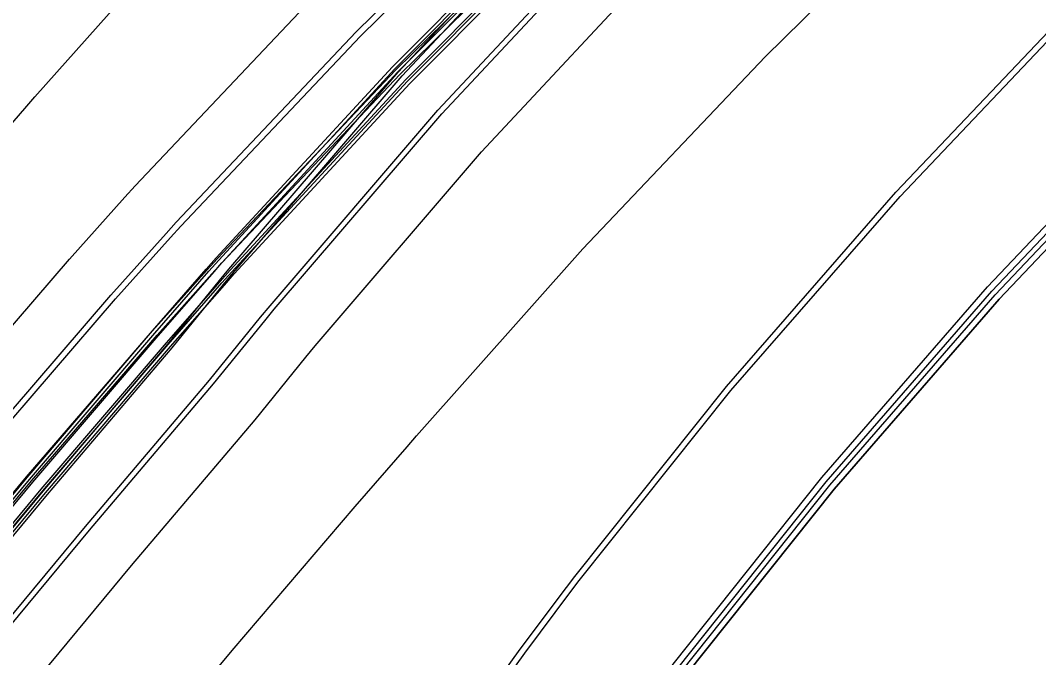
# Model space of a CAD drawing. Extents: x 1797478 to 1808916, y 246529 to 250952.
# Drawn here: x 1798334.1 to 1798426.9, y 250663.2 to 250721.2 of the extents above; entities that cross this region are included whole.
import ezdxf

# ---------------------------------------------------------------- set-up
doc = ezdxf.new("R2010")
doc.units = 0
for name, color, linetype in [('1', 7, 'Continuous'), ('DRAINAGE', 7, 'Continuous'), ('EDPV-LINE', 7, 'Continuous'), ('LIMT-CSLINE', 7, 'Continuous'), ('SHDR-UPAV', 7, 'Continuous')]:
    doc.layers.add(name, color=color, linetype=linetype)

msp = doc.modelspace()

# ---------------------------------------------------------------- linework, layer by layer
for points in [[(1798171.14, 250486.962), (1798181.526, 250504.324), (1798184.213, 250508.73), (1798197.652, 250530.274), (1798211.453, 250551.589), (1798225.613, 250572.667), (1798240.126, 250593.503), (1798254.989, 250614.091), (1798270.198, 250634.425), (1798285.748, 250654.499), (1798301.635, 250674.308), (1798317.854, 250693.845), (1798329.43, 250707.388), (1798334.495, 250713.213), (1798335.423, 250714.274), (1798351.72, 250732.581), (1798370.166, 250750.792), (1798389.352, 250768.208), (1798409.195, 250784.853), (1798429.663, 250800.703)], [(1798171.14, 250486.962), (1798181.526, 250504.324), (1798184.213, 250508.73), (1798197.652, 250530.274), (1798211.453, 250551.589), (1798225.613, 250572.667), (1798240.126, 250593.503), (1798254.989, 250614.091), (1798270.198, 250634.425), (1798285.748, 250654.499), (1798301.635, 250674.308), (1798317.854, 250693.845), (1798329.43, 250707.388), (1798334.495, 250713.213), (1798335.423, 250714.274), (1798351.72, 250732.581), (1798370.166, 250750.792), (1798389.352, 250768.208), (1798409.195, 250784.853), (1798429.663, 250800.703)], [(1798171.14, 250486.962), (1798181.526, 250504.324), (1798184.213, 250508.73), (1798197.652, 250530.274), (1798211.453, 250551.589), (1798225.613, 250572.667), (1798240.126, 250593.503), (1798254.989, 250614.091), (1798270.198, 250634.425), (1798285.748, 250654.499), (1798301.635, 250674.308), (1798317.854, 250693.845), (1798329.43, 250707.388), (1798334.495, 250713.213), (1798335.423, 250714.274), (1798351.72, 250732.581), (1798370.166, 250750.792), (1798389.352, 250768.208), (1798409.195, 250784.853), (1798429.663, 250800.703)], [(1798171.14, 250486.962), (1798181.526, 250504.324), (1798184.213, 250508.73), (1798197.652, 250530.274), (1798211.453, 250551.589), (1798225.613, 250572.667), (1798240.126, 250593.503), (1798254.989, 250614.091), (1798270.198, 250634.425), (1798285.748, 250654.499), (1798301.635, 250674.308), (1798317.854, 250693.845), (1798329.43, 250707.388), (1798334.495, 250713.213), (1798335.423, 250714.274), (1798351.72, 250732.581), (1798370.166, 250750.792), (1798389.352, 250768.208), (1798409.195, 250784.853), (1798429.663, 250800.703)], [(1798181.479, 250480.87), (1798191.782, 250498.094), (1798194.448, 250502.465), (1798207.78, 250523.837), (1798221.471, 250544.982), (1798235.517, 250565.892), (1798249.914, 250586.561), (1798264.659, 250606.985), (1798279.746, 250627.157), (1798295.172, 250647.07), (1798310.932, 250666.721), (1798327.022, 250686.102), (1798338.561, 250699.488), (1798343.621, 250705.138), (1798344.552, 250706.163), (1798361.06, 250723.643), (1798379.201, 250741.444), (1798398.015, 250758.513), (1798417.472, 250774.828), (1798437.543, 250790.362)], [(1798181.479, 250480.87), (1798191.782, 250498.094), (1798194.448, 250502.465), (1798207.78, 250523.837), (1798221.471, 250544.982), (1798235.517, 250565.892), (1798249.914, 250586.561), (1798264.659, 250606.985), (1798279.746, 250627.157), (1798295.172, 250647.07), (1798310.932, 250666.721), (1798327.022, 250686.102), (1798338.561, 250699.488), (1798343.621, 250705.138), (1798344.552, 250706.163), (1798361.06, 250723.643), (1798379.201, 250741.444), (1798398.015, 250758.513), (1798417.472, 250774.828), (1798437.543, 250790.362)], [(1798181.479, 250480.87), (1798191.782, 250498.094), (1798194.448, 250502.465), (1798207.78, 250523.837), (1798221.471, 250544.982), (1798235.517, 250565.892), (1798249.914, 250586.561), (1798264.659, 250606.985), (1798279.746, 250627.157), (1798295.172, 250647.07), (1798310.932, 250666.721), (1798327.022, 250686.102), (1798338.561, 250699.488), (1798343.621, 250705.138), (1798344.552, 250706.163), (1798361.06, 250723.643), (1798379.201, 250741.444), (1798398.015, 250758.513), (1798417.472, 250774.828), (1798437.543, 250790.362)], [(1798181.479, 250480.87), (1798191.782, 250498.094), (1798194.448, 250502.465), (1798207.78, 250523.837), (1798221.471, 250544.982), (1798235.517, 250565.892), (1798249.914, 250586.561), (1798264.659, 250606.985), (1798279.746, 250627.157), (1798295.172, 250647.07), (1798310.932, 250666.721), (1798327.022, 250686.102), (1798338.561, 250699.488), (1798343.621, 250705.138), (1798344.552, 250706.163), (1798361.06, 250723.643), (1798379.201, 250741.444), (1798398.015, 250758.513), (1798417.472, 250774.828), (1798437.543, 250790.362)], [(1798185.787, 250478.332), (1798196.056, 250495.498), (1798198.712, 250499.855), (1798212, 250521.155), (1798225.645, 250542.229), (1798239.644, 250563.069), (1798253.993, 250583.669), (1798268.688, 250604.024), (1798283.725, 250624.128), (1798299.099, 250643.975), (1798314.806, 250663.56), (1798330.842, 250682.876), (1798342.343, 250696.217), (1798347.366, 250701.825), (1798348.289, 250702.842), (1798364.673, 250720.186), (1798382.676, 250737.848), (1798401.347, 250754.785), (1798420.656, 250770.972), (1798440.573, 250786.385)], [(1798186.257, 250478.055), (1798196.522, 250495.215), (1798199.178, 250499.57), (1798212.46, 250520.863), (1798226.1, 250541.928), (1798240.094, 250562.761), (1798254.438, 250583.353), (1798269.128, 250603.701), (1798284.159, 250623.798), (1798299.528, 250643.637), (1798315.229, 250663.215), (1798331.259, 250682.524), (1798342.755, 250695.86), (1798347.775, 250701.464), (1798348.697, 250702.479), (1798365.067, 250719.809), (1798383.055, 250737.456), (1798401.71, 250754.378), (1798421.003, 250770.551), (1798440.904, 250785.952)], [(1798191.806, 250474.787), (1798202.026, 250491.872), (1798204.67, 250496.208), (1798217.895, 250517.408), (1798231.476, 250538.383), (1798245.409, 250559.124), (1798259.691, 250579.628), (1798274.317, 250599.887), (1798289.283, 250619.897), (1798304.585, 250639.651), (1798320.219, 250659.143), (1798336.179, 250678.369), (1798347.522, 250691.736), (1798352.219, 250697.532), (1798353.083, 250698.582), (1798368.5, 250716.524), (1798385.598, 250734.825), (1798403.48, 250752.398), (1798422.115, 250769.205), (1798441.467, 250785.212)], [(1798190.148, 250475.763), (1798200.382, 250492.87), (1798203.03, 250497.212), (1798216.272, 250518.44), (1798229.87, 250539.442), (1798243.822, 250560.211), (1798258.122, 250580.741), (1798272.767, 250601.027), (1798287.753, 250621.062), (1798303.075, 250640.842), (1798318.728, 250660.359), (1798334.71, 250679.61), (1798346.114, 250692.954), (1798351.032, 250698.582), (1798351.936, 250699.601), (1798367.986, 250717.016), (1798385.651, 250734.77), (1798403.996, 250751.82), (1798422.994, 250768.141), (1798442.614, 250783.707)], [(1798190.407, 250475.611), (1798200.639, 250492.715), (1798203.286, 250497.055), (1798216.525, 250518.279), (1798230.121, 250539.277), (1798244.069, 250560.041), (1798258.367, 250580.567), (1798273.009, 250600.849), (1798287.991, 250620.88), (1798303.31, 250640.656), (1798318.961, 250660.17), (1798334.939, 250679.417), (1798346.341, 250692.758), (1798351.257, 250698.383), (1798352.16, 250699.402), (1798368.203, 250716.808), (1798385.859, 250734.555), (1798404.196, 250751.597), (1798423.185, 250767.91), (1798442.796, 250783.469)], [(1798190.741, 250475.414), (1798200.97, 250492.513), (1798203.616, 250496.853), (1798216.852, 250518.071), (1798230.445, 250539.063), (1798244.39, 250559.822), (1798258.683, 250580.343), (1798273.321, 250600.619), (1798288.3, 250620.645), (1798303.615, 250640.416), (1798319.261, 250659.925), (1798335.235, 250679.166), (1798346.635, 250692.504), (1798351.55, 250698.124), (1798352.453, 250699.142), (1798368.49, 250716.534), (1798386.136, 250734.268), (1798404.462, 250751.299), (1798423.439, 250767.602), (1798443.037, 250783.152)], [(1798190.583, 250475.507), (1798200.814, 250492.608), (1798203.46, 250496.948), (1798216.698, 250518.169), (1798230.292, 250539.164), (1798244.238, 250559.926), (1798258.534, 250580.449), (1798273.174, 250600.728), (1798288.154, 250620.756), (1798303.471, 250640.529), (1798319.119, 250660.04), (1798335.095, 250679.285), (1798346.553, 250692.575), (1798351.535, 250698.136), (1798352.451, 250699.144), (1798368.695, 250716.338), (1798386.545, 250733.845), (1798405.056, 250750.634), (1798424.2, 250766.68), (1798443.947, 250781.958)], [(1798191.603, 250474.906), (1798201.825, 250491.994), (1798204.469, 250496.331), (1798217.696, 250517.535), (1798231.279, 250538.512), (1798245.215, 250559.257), (1798259.499, 250579.764), (1798274.127, 250600.027), (1798289.096, 250620.04), (1798304.4, 250639.797), (1798320.036, 250659.292), (1798335.999, 250678.521), (1798347.392, 250691.85), (1798352.299, 250697.461), (1798353.2, 250698.478), (1798369.212, 250715.842), (1798386.831, 250733.549), (1798405.128, 250750.554), (1798424.075, 250766.831), (1798443.643, 250782.356)], [(1798191.775, 250474.805), (1798201.996, 250491.89), (1798204.64, 250496.226), (1798217.865, 250517.427), (1798231.446, 250538.402), (1798245.38, 250559.145), (1798259.662, 250579.649), (1798274.288, 250599.909), (1798289.255, 250619.919), (1798304.557, 250639.673), (1798320.191, 250659.166), (1798336.152, 250678.392), (1798347.543, 250691.719), (1798352.448, 250697.329), (1798353.35, 250698.345), (1798369.357, 250715.704), (1798386.97, 250733.405), (1798405.261, 250750.405), (1798424.203, 250766.677), (1798443.765, 250782.197)], [(1798192.033, 250474.652), (1798202.252, 250491.734), (1798204.896, 250496.07), (1798218.118, 250517.266), (1798231.697, 250538.237), (1798245.628, 250558.975), (1798259.907, 250579.475), (1798274.53, 250599.731), (1798289.494, 250619.737), (1798304.793, 250639.487), (1798320.424, 250658.976), (1798336.381, 250678.198), (1798347.77, 250691.523), (1798352.673, 250697.13), (1798353.574, 250698.146), (1798369.574, 250715.497), (1798387.179, 250733.189), (1798405.461, 250750.181), (1798424.394, 250766.446), (1798443.947, 250781.959)], [(1798196.131, 250472.238), (1798206.317, 250489.266), (1798208.952, 250493.587), (1798222.132, 250514.716), (1798235.667, 250535.619), (1798249.553, 250556.29), (1798263.786, 250576.724), (1798278.362, 250596.915), (1798293.278, 250616.856), (1798308.528, 250636.543), (1798324.108, 250655.97), (1798340.014, 250675.13), (1798351.319, 250688.452), (1798355.978, 250694.206), (1798356.835, 250695.248), (1798372.127, 250713.053), (1798389.086, 250731.215), (1798406.825, 250748.655), (1798425.311, 250765.334), (1798444.51, 250781.219)], [(1798206.739, 250489.009), (1798209.374, 250493.329), (1798222.549, 250514.45), (1798236.079, 250535.346), (1798249.961, 250556.011), (1798264.189, 250576.438), (1798278.761, 250596.622), (1798293.671, 250616.557), (1798308.916, 250636.237), (1798324.491, 250655.657), (1798340.392, 250674.811), (1798351.693, 250688.129), (1798356.349, 250693.878), (1798357.205, 250694.919), (1798372.485, 250712.711), (1798389.43, 250730.86), (1798407.155, 250748.286), (1798425.626, 250764.953), (1798444.81, 250780.826)], [(1798211.013, 250486.413), (1798213.638, 250490.718), (1798226.769, 250511.768), (1798240.253, 250532.593), (1798254.088, 250553.188), (1798268.268, 250573.546), (1798282.79, 250593.661), (1798297.65, 250613.528), (1798312.843, 250633.142), (1798328.365, 250652.496), (1798344.212, 250671.585), (1798355.474, 250684.858), (1798360.093, 250690.565), (1798360.943, 250691.598), (1798376.097, 250709.254), (1798392.905, 250727.265), (1798410.487, 250744.558), (1798428.81, 250761.097)], [(1798211.013, 250486.413), (1798213.638, 250490.718), (1798226.769, 250511.768), (1798240.253, 250532.593), (1798254.088, 250553.188), (1798268.268, 250573.546), (1798282.79, 250593.661), (1798297.65, 250613.528), (1798312.843, 250633.142), (1798328.365, 250652.496), (1798344.212, 250671.585), (1798355.474, 250684.858), (1798360.093, 250690.565), (1798360.943, 250691.598), (1798376.097, 250709.254), (1798392.905, 250727.265), (1798410.487, 250744.558), (1798428.81, 250761.097)], [(1798211.013, 250486.413), (1798213.638, 250490.718), (1798226.769, 250511.768), (1798240.253, 250532.593), (1798254.088, 250553.188), (1798268.268, 250573.546), (1798282.79, 250593.661), (1798297.65, 250613.528), (1798312.843, 250633.142), (1798328.365, 250652.496), (1798344.212, 250671.585), (1798355.474, 250684.858), (1798360.093, 250690.565), (1798360.943, 250691.598), (1798376.097, 250709.254), (1798392.905, 250727.265), (1798410.487, 250744.558), (1798428.81, 250761.097)], [(1798211.013, 250486.413), (1798213.638, 250490.718), (1798226.769, 250511.768), (1798240.253, 250532.593), (1798254.088, 250553.188), (1798268.268, 250573.546), (1798282.79, 250593.661), (1798297.65, 250613.528), (1798312.843, 250633.142), (1798328.365, 250652.496), (1798344.212, 250671.585), (1798355.474, 250684.858), (1798360.093, 250690.565), (1798360.943, 250691.598), (1798376.097, 250709.254), (1798392.905, 250727.265), (1798410.487, 250744.558), (1798428.81, 250761.097)], [(1798211.013, 250486.413), (1798213.638, 250490.718), (1798226.769, 250511.768), (1798240.253, 250532.593), (1798254.088, 250553.188), (1798268.268, 250573.546), (1798282.79, 250593.661), (1798297.65, 250613.528), (1798312.843, 250633.142), (1798328.365, 250652.496), (1798344.212, 250671.585), (1798355.474, 250684.858), (1798360.093, 250690.565), (1798360.943, 250691.598), (1798376.097, 250709.254), (1798392.905, 250727.265), (1798410.487, 250744.558), (1798428.81, 250761.097)], [(1798223.873, 250484.453), (1798236.896, 250505.331), (1798250.271, 250525.986), (1798263.992, 250546.413), (1798278.056, 250566.604), (1798292.46, 250586.555), (1798307.198, 250606.26), (1798322.267, 250625.713), (1798337.663, 250644.909), (1798353.38, 250663.842), (1798364.597, 250676.966), (1798369.322, 250682.4), (1798370.184, 250683.387), (1798385.33, 250700.419), (1798401.943, 250717.912), (1798419.152, 250734.861), (1798437.089, 250751.07)], [(1798223.873, 250484.453), (1798236.896, 250505.331), (1798250.271, 250525.986), (1798263.992, 250546.413), (1798278.056, 250566.604), (1798292.46, 250586.555), (1798307.198, 250606.26), (1798322.267, 250625.713), (1798337.663, 250644.909), (1798353.38, 250663.842), (1798364.597, 250676.966), (1798369.322, 250682.4), (1798370.184, 250683.387), (1798385.33, 250700.419), (1798401.943, 250717.912), (1798419.152, 250734.861), (1798437.089, 250751.07)], [(1798223.873, 250484.453), (1798236.896, 250505.331), (1798250.271, 250525.986), (1798263.992, 250546.413), (1798278.056, 250566.604), (1798292.46, 250586.555), (1798307.198, 250606.26), (1798322.267, 250625.713), (1798337.663, 250644.909), (1798353.38, 250663.842), (1798364.597, 250676.966), (1798369.322, 250682.4), (1798370.184, 250683.387), (1798385.33, 250700.419), (1798401.943, 250717.912), (1798419.152, 250734.861), (1798437.089, 250751.07)], [(1798223.873, 250484.453), (1798236.896, 250505.331), (1798250.271, 250525.986), (1798263.992, 250546.413), (1798278.056, 250566.604), (1798292.46, 250586.555), (1798307.198, 250606.26), (1798322.267, 250625.713), (1798337.663, 250644.909), (1798353.38, 250663.842), (1798364.597, 250676.966), (1798369.322, 250682.4), (1798370.184, 250683.387), (1798385.33, 250700.419), (1798401.943, 250717.912), (1798419.152, 250734.861), (1798437.089, 250751.07)], [(1798244.342, 250471.924), (1798257.151, 250492.458), (1798270.305, 250512.772), (1798283.801, 250532.862), (1798297.633, 250552.721), (1798311.799, 250572.343), (1798326.295, 250591.724), (1798341.116, 250610.856), (1798356.257, 250629.736), (1798369.674, 250650.082), (1798379.623, 250663.968), (1798383.828, 250669.566), (1798384.601, 250670.577), (1798398.425, 250687.889), (1798413.847, 250705.596), (1798430.068, 250722.646)], [(1798244.342, 250471.924), (1798257.151, 250492.458), (1798270.305, 250512.772), (1798283.801, 250532.862), (1798297.633, 250552.721), (1798311.799, 250572.343), (1798326.295, 250591.724), (1798341.116, 250610.856), (1798356.257, 250629.736), (1798369.674, 250650.082), (1798379.623, 250663.968), (1798383.828, 250669.566), (1798384.601, 250670.577), (1798398.425, 250687.889), (1798413.847, 250705.596), (1798430.068, 250722.646)], [(1798244.342, 250471.924), (1798257.151, 250492.458), (1798270.305, 250512.772), (1798283.801, 250532.862), (1798297.633, 250552.721), (1798311.799, 250572.343), (1798326.295, 250591.724), (1798341.116, 250610.856), (1798356.257, 250629.736), (1798369.674, 250650.082), (1798379.623, 250663.968), (1798383.828, 250669.566), (1798384.601, 250670.577), (1798398.425, 250687.889), (1798413.847, 250705.596), (1798430.068, 250722.646)], [(1798244.342, 250471.924), (1798257.151, 250492.458), (1798270.305, 250512.772), (1798283.801, 250532.862), (1798297.633, 250552.721), (1798311.799, 250572.343), (1798326.295, 250591.724), (1798341.116, 250610.856), (1798356.257, 250629.736), (1798369.674, 250650.082), (1798379.623, 250663.968), (1798383.828, 250669.566), (1798384.601, 250670.577), (1798398.425, 250687.889), (1798413.847, 250705.596), (1798430.068, 250722.646)], [(1798244.806, 250471.64), (1798257.61, 250492.166), (1798270.759, 250512.473), (1798284.249, 250532.555), (1798298.076, 250552.407), (1798312.237, 250572.021), (1798326.727, 250591.394), (1798341.542, 250610.52), (1798356.678, 250629.392), (1798370.089, 250649.731), (1798380.034, 250663.612), (1798384.235, 250669.205), (1798385.007, 250670.216), (1798398.817, 250687.513), (1798414.225, 250705.205), (1798430.43, 250722.241)], [(1798267.754, 250485.719), (1798280.793, 250505.855), (1798294.169, 250525.769), (1798307.881, 250545.454), (1798321.923, 250564.904), (1798336.291, 250584.114), (1798350.982, 250603.079), (1798365.991, 250621.793), (1798379.272, 250641.976), (1798389.125, 250655.749), (1798393.237, 250661.241), (1798393.992, 250662.233), (1798407.502, 250679.203), (1798422.578, 250696.562), (1798438.439, 250713.278)], [(1798268.123, 250485.484), (1798281.157, 250505.615), (1798294.53, 250525.522), (1798308.237, 250545.201), (1798322.275, 250564.645), (1798336.639, 250583.85), (1798351.325, 250602.809), (1798366.329, 250621.517), (1798379.606, 250641.694), (1798389.455, 250655.463), (1798393.565, 250660.951), (1798394.319, 250661.943), (1798407.817, 250678.901), (1798422.881, 250696.248), (1798438.73, 250712.952)], [(1798268.583, 250485.192), (1798281.612, 250505.315), (1798294.98, 250525.215), (1798308.682, 250544.886), (1798322.714, 250564.323), (1798337.072, 250583.52), (1798351.753, 250602.471), (1798366.752, 250621.173), (1798380.022, 250641.342), (1798389.867, 250655.106), (1798393.973, 250660.59), (1798394.726, 250661.581), (1798408.211, 250678.524), (1798423.26, 250695.856), (1798439.093, 250712.546)]]:
    msp.add_lwpolyline(points)
at = {"layer": '1'}
for points in [[(1798171.14, 250486.962), (1798181.526, 250504.324), (1798184.213, 250508.73), (1798197.652, 250530.274), (1798211.453, 250551.589), (1798225.613, 250572.667), (1798240.126, 250593.503), (1798254.989, 250614.091), (1798270.198, 250634.425), (1798285.748, 250654.499), (1798301.635, 250674.308), (1798317.854, 250693.845), (1798329.43, 250707.388), (1798334.495, 250713.213), (1798335.423, 250714.274), (1798351.72, 250732.581), (1798370.166, 250750.792), (1798389.352, 250768.208), (1798409.195, 250784.853), (1798429.663, 250800.703)], [(1798223.873, 250484.453), (1798236.896, 250505.331), (1798250.271, 250525.986), (1798263.992, 250546.413), (1798278.056, 250566.604), (1798292.46, 250586.555), (1798307.198, 250606.26), (1798322.267, 250625.713), (1798337.663, 250644.909), (1798353.38, 250663.842), (1798364.597, 250676.966), (1798369.322, 250682.4), (1798370.184, 250683.387), (1798385.33, 250700.419), (1798401.943, 250717.912), (1798419.152, 250734.861), (1798437.089, 250751.07)]]:
    msp.add_lwpolyline(points, dxfattribs=at)
at = {"layer": 'DRAINAGE'}
for points in [[(1798190.148, 250475.763), (1798200.382, 250492.87), (1798203.03, 250497.212), (1798216.272, 250518.44), (1798229.87, 250539.442), (1798243.822, 250560.211), (1798258.122, 250580.741), (1798272.767, 250601.027), (1798287.753, 250621.062), (1798303.075, 250640.842), (1798318.728, 250660.359), (1798334.71, 250679.61), (1798346.114, 250692.954), (1798351.032, 250698.582), (1798351.936, 250699.601), (1798367.986, 250717.016), (1798385.651, 250734.77), (1798403.996, 250751.82), (1798422.994, 250768.141), (1798442.614, 250783.707)], [(1798192.033, 250474.652), (1798202.252, 250491.734), (1798204.896, 250496.07), (1798218.118, 250517.266), (1798231.697, 250538.237), (1798245.628, 250558.975), (1798259.907, 250579.475), (1798274.53, 250599.731), (1798289.494, 250619.737), (1798304.793, 250639.487), (1798320.424, 250658.976), (1798336.381, 250678.198), (1798347.77, 250691.523), (1798352.673, 250697.13), (1798353.574, 250698.146), (1798369.574, 250715.497), (1798387.179, 250733.189), (1798405.461, 250750.181), (1798424.394, 250766.446), (1798443.947, 250781.959)]]:
    msp.add_lwpolyline(points, dxfattribs=at)
at = {"layer": 'EDPV-LINE'}
for points in [[(1798181.479, 250480.87), (1798191.782, 250498.094), (1798194.448, 250502.465), (1798207.78, 250523.837), (1798221.471, 250544.982), (1798235.517, 250565.892), (1798249.914, 250586.561), (1798264.659, 250606.985), (1798279.746, 250627.157), (1798295.172, 250647.07), (1798310.932, 250666.721), (1798327.022, 250686.102), (1798338.561, 250699.488), (1798343.621, 250705.138), (1798344.552, 250706.163), (1798361.06, 250723.643), (1798379.201, 250741.444), (1798398.015, 250758.513), (1798417.472, 250774.828), (1798437.543, 250790.362)], [(1798181.479, 250480.87), (1798191.782, 250498.094), (1798194.448, 250502.465), (1798207.78, 250523.837), (1798221.471, 250544.982), (1798235.517, 250565.892), (1798249.914, 250586.561), (1798264.659, 250606.985), (1798279.746, 250627.157), (1798295.172, 250647.07), (1798310.932, 250666.721), (1798327.022, 250686.102), (1798338.561, 250699.488), (1798343.621, 250705.138), (1798344.552, 250706.163), (1798361.06, 250723.643), (1798379.201, 250741.444), (1798398.015, 250758.513), (1798417.472, 250774.828), (1798437.543, 250790.362)], [(1798190.148, 250475.763), (1798200.382, 250492.87), (1798203.03, 250497.212), (1798216.272, 250518.44), (1798229.87, 250539.442), (1798243.822, 250560.211), (1798258.122, 250580.741), (1798272.767, 250601.027), (1798287.753, 250621.062), (1798303.075, 250640.842), (1798318.728, 250660.359), (1798334.71, 250679.61), (1798346.114, 250692.954), (1798351.032, 250698.582), (1798351.936, 250699.601), (1798367.986, 250717.016), (1798385.651, 250734.77), (1798403.996, 250751.82), (1798422.994, 250768.141), (1798442.614, 250783.707)], [(1798192.033, 250474.652), (1798202.252, 250491.734), (1798204.896, 250496.07), (1798218.118, 250517.266), (1798231.697, 250538.237), (1798245.628, 250558.975), (1798259.907, 250579.475), (1798274.53, 250599.731), (1798289.494, 250619.737), (1798304.793, 250639.487), (1798320.424, 250658.976), (1798336.381, 250678.198), (1798347.77, 250691.523), (1798352.673, 250697.13), (1798353.574, 250698.146), (1798369.574, 250715.497), (1798387.179, 250733.189), (1798405.461, 250750.181), (1798424.394, 250766.446), (1798443.947, 250781.959)], [(1798211.013, 250486.413), (1798213.638, 250490.718), (1798226.769, 250511.768), (1798240.253, 250532.593), (1798254.088, 250553.188), (1798268.268, 250573.546), (1798282.79, 250593.661), (1798297.65, 250613.528), (1798312.843, 250633.142), (1798328.365, 250652.496), (1798344.212, 250671.585), (1798355.474, 250684.858), (1798360.093, 250690.565), (1798360.943, 250691.598), (1798376.097, 250709.254), (1798392.905, 250727.265), (1798410.487, 250744.558), (1798428.81, 250761.097)], [(1798244.342, 250471.924), (1798257.151, 250492.458), (1798270.305, 250512.772), (1798283.801, 250532.862), (1798297.633, 250552.721), (1798311.799, 250572.343), (1798326.295, 250591.724), (1798341.116, 250610.856), (1798356.257, 250629.736), (1798369.674, 250650.082), (1798379.623, 250663.968), (1798383.828, 250669.566), (1798384.601, 250670.577), (1798398.425, 250687.889), (1798413.847, 250705.596), (1798430.068, 250722.646)], [(1798244.342, 250471.924), (1798257.151, 250492.458), (1798270.305, 250512.772), (1798283.801, 250532.862), (1798297.633, 250552.721), (1798311.799, 250572.343), (1798326.295, 250591.724), (1798341.116, 250610.856), (1798356.257, 250629.736), (1798369.674, 250650.082), (1798379.623, 250663.968), (1798383.828, 250669.566), (1798384.601, 250670.577), (1798398.425, 250687.889), (1798413.847, 250705.596), (1798430.068, 250722.646)]]:
    msp.add_lwpolyline(points, dxfattribs=at)
at = {"layer": 'LIMT-CSLINE'}
msp.add_lwpolyline([(1798439.093, 250712.546), (1798423.26, 250695.856), (1798408.211, 250678.524), (1798394.726, 250661.581), (1798393.973, 250660.59), (1798389.867, 250655.106), (1798380.022, 250641.342), (1798366.752, 250621.173), (1798351.753, 250602.471), (1798337.072, 250583.52), (1798322.714, 250564.323), (1798308.682, 250544.886), (1798294.98, 250525.215), (1798281.612, 250505.315), (1798268.583, 250485.192)], dxfattribs=at)
at = {"layer": 'SHDR-UPAV'}
for points in [[(1798192.249, 250474.525), (1798202.466, 250491.605), (1798205.109, 250495.939), (1798218.329, 250517.132), (1798231.906, 250538.099), (1798245.834, 250558.834), (1798260.111, 250579.33), (1798274.732, 250599.583), (1798289.693, 250619.585), (1798304.989, 250639.332), (1798320.617, 250658.818), (1798336.572, 250678.037), (1798347.911, 250691.4), (1798352.604, 250697.191), (1798353.467, 250698.241), (1798368.872, 250716.168), (1798385.955, 250734.455), (1798403.823, 250752.014), (1798422.443, 250768.808), (1798441.779, 250784.803)], [(1798192.249, 250474.525), (1798202.466, 250491.605), (1798205.109, 250495.939), (1798218.329, 250517.132), (1798231.906, 250538.099), (1798245.834, 250558.834), (1798260.111, 250579.33), (1798274.732, 250599.583), (1798289.693, 250619.585), (1798304.989, 250639.332), (1798320.617, 250658.818), (1798336.572, 250678.037), (1798347.911, 250691.4), (1798352.604, 250697.191), (1798353.467, 250698.241), (1798368.872, 250716.168), (1798385.955, 250734.455), (1798403.823, 250752.014), (1798422.443, 250768.808), (1798441.779, 250784.803)], [(1798190.095, 250475.794), (1798200.329, 250492.902), (1798202.977, 250497.244), (1798216.219, 250518.473), (1798229.819, 250539.476), (1798243.771, 250560.246), (1798258.071, 250580.777), (1798272.717, 250601.063), (1798287.703, 250621.1), (1798303.026, 250640.88), (1798318.68, 250660.399), (1798334.662, 250679.65), (1798346.124, 250692.946), (1798351.111, 250698.512), (1798352.027, 250699.52), (1798368.285, 250716.729), (1798386.151, 250734.253), (1798404.679, 250751.057), (1798423.84, 250767.117), (1798443.604, 250782.409)], [(1798190.095, 250475.794), (1798200.329, 250492.902), (1798202.977, 250497.244), (1798216.219, 250518.473), (1798229.819, 250539.476), (1798243.771, 250560.246), (1798258.071, 250580.777), (1798272.717, 250601.063), (1798287.703, 250621.1), (1798303.026, 250640.88), (1798318.68, 250660.399), (1798334.662, 250679.65), (1798346.124, 250692.946), (1798351.111, 250698.512), (1798352.027, 250699.52), (1798368.285, 250716.729), (1798386.151, 250734.253), (1798404.679, 250751.057), (1798423.84, 250767.117), (1798443.604, 250782.409)], [(1798267.279, 250486.021), (1798280.323, 250506.165), (1798293.705, 250526.087), (1798307.422, 250545.779), (1798321.469, 250565.237), (1798335.843, 250584.455), (1798350.54, 250603.428), (1798365.555, 250622.149), (1798378.842, 250642.339), (1798388.699, 250656.117), (1798392.816, 250661.614), (1798393.571, 250662.607), (1798407.095, 250679.592), (1798422.186, 250696.967), (1798438.064, 250713.698)], [(1798267.279, 250486.021), (1798280.323, 250506.165), (1798293.705, 250526.087), (1798307.422, 250545.779), (1798321.469, 250565.237), (1798335.843, 250584.455), (1798350.54, 250603.428), (1798365.555, 250622.149), (1798378.842, 250642.339), (1798388.699, 250656.117), (1798392.816, 250661.614), (1798393.571, 250662.607), (1798407.095, 250679.592), (1798422.186, 250696.967), (1798438.064, 250713.698)]]:
    msp.add_lwpolyline(points, dxfattribs=at)

doc.saveas('drawing.dxf')
